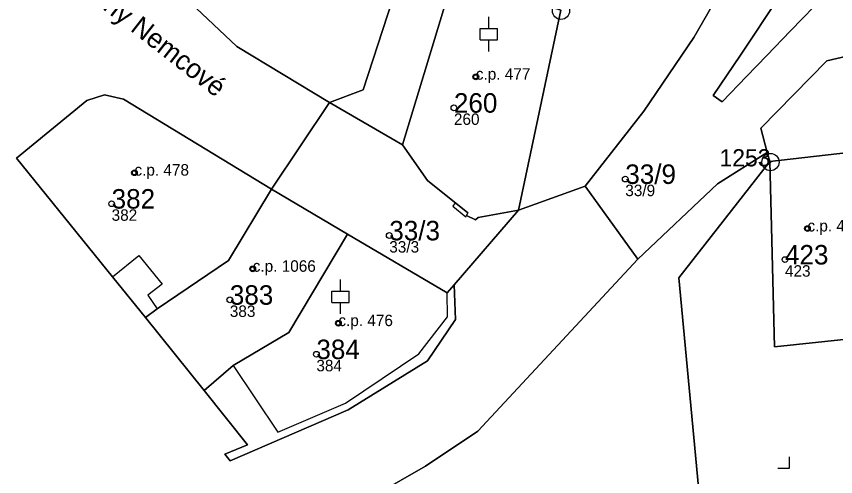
# Model space of a CAD drawing. Extents: x -878211 to -870363, y -1058464 to -1052522.
# Drawn here: x -874462.6 to -874391.1, y -1056260.7 to -1056220.6 of the extents above; entities that cross this region are included whole.
import ezdxf

# ---------------------------------------------------------------- set-up
doc = ezdxf.new("R2010")
doc.units = 0
for name, color, linetype in [('Definiční body', 7, 'Continuous'), ('Hranice parcel', 7, 'Continuous'), ('Parcelní čísla', 7, 'Continuous'), ('Polygon budovy', 7, 'Continuous'), ('Polygon parcely', 7, 'Continuous'), ('Pop  PČ popisy', 7, 'Continuous'), ('Vnitřní kresba', 7, 'Continuous'), ('Věcná břemena k části', 7, 'Continuous'), ('Značky bodu BP', 7, 'Continuous'), ('Značky budov', 7, 'Continuous'), ('Značky kultur', 7, 'Continuous')]:
    doc.layers.add(name, color=color, linetype=linetype)

msp = doc.modelspace()

# ---------------------------------------------------------------- linework, layer by layer
at = {"layer": 'Definiční body'}
for centre in [(-874422.47, -1056225.87994), (-874424.38, -1056228.57994), (-874452.25, -1056234.23994), (-874409.43, -1056234.78994), (-874454.24, -1056236.93994), (-874393.54, -1056239.10994), (-874430.02, -1056239.70994), (-874395.5, -1056241.80994), (-874441.93, -1056242.61994), (-874443.93, -1056245.31994), (-874434.46, -1056247.35994), (-874436.38, -1056250.05994)]:
    msp.add_circle(centre, 0.25, dxfattribs=at)
at = {"layer": 'Hranice parcel'}
for p, q in [((-874440.29, -1056235.67), (-874435.24, -1056228.11)), ((-874435.24, -1056228.11), (-874428.88, -1056231.82)), ((-874397.04, -1056232.47), (-874397.62, -1056230.36)), ((-874396.82, -1056233.26), (-874397.04, -1056232.47)), ((-874387.93, -1056232.25), (-874396.82, -1056233.26)), ((-874418.74, -1056237.49), (-874412.93, -1056235.4)), ((-874408.34, -1056241.77), (-874412.93, -1056235.4)), ((-874433.66, -1056239.6), (-874440.29, -1056235.67)), ((-874418.74, -1056237.49), (-874424.37, -1056244.01)), ((-874424.98, -1056244.72), (-874433.66, -1056239.6)), ((-874424.37, -1056244.01), (-874424.98, -1056244.72)), ((-874451.28, -1056246.86), (-874450.28, -1056246.09)), ((-874451.28, -1056246.86), (-874446.18, -1056253.22)), ((-874446.18, -1056253.22), (-874443.63, -1056251.04))]:
    msp.add_line(p, q, dxfattribs=at)
for points in [[(-874435.24, -1056228.11), (-874432.29, -1056227), (-874429.74, -1056219.15), (-874430.94, -1056215.65), (-874425.24, -1056212.37)], [(-874451.49, -1056215.18), (-874448.89, -1056217.95), (-874443.32, -1056223.23), (-874435.24, -1056228.11)], [(-874391.91, -1056217.21), (-874391.91, -1056218.64), (-874395.02, -1056221.86), (-874397.09, -1056224.01), (-874398.87, -1056225.86), (-874400.99, -1056228.06), (-874401.76, -1056227.52), (-874399.39, -1056224), (-874398.51, -1056222.69), (-874396.84, -1056220.19), (-874394.38, -1056216.52), (-874392.88, -1056216.29)], [(-874428.88, -1056231.82), (-874424.38, -1056217.04), (-874415.05, -1056220.07), (-874418.74, -1056237.49)], [(-874412.93, -1056235.4), (-874407.81, -1056228.86), (-874403.45, -1056222.45), (-874401.81, -1056219.64), (-874401.01, -1056218.16)], [(-874397.62, -1056230.36), (-874391.85, -1056224.49), (-874386.23, -1056223.17), (-874381.63, -1056222.09)], [(-874440.29, -1056235.67), (-874453.22, -1056227.84), (-874454.85, -1056227.45), (-874456.4, -1056227.93), (-874462.55, -1056232.97), (-874454.17, -1056243.3), (-874451.28, -1056246.86)], [(-874418.74, -1056237.49), (-874422.26, -1056238.13), (-874422.49, -1056238.33), (-874423.27, -1056237.96), (-874423.16, -1056237.73), (-874426.7, -1056234.92), (-874428.88, -1056231.82)], [(-874397.04, -1056232.47), (-874401.38, -1056235.21), (-874408.34, -1056241.77)], [(-874401.74, -1056275.56), (-874404.75, -1056243.4), (-874396.82, -1056233.26)], [(-874390.11, -1056248.75), (-874396.41, -1056249.4), (-874396.7, -1056237.81), (-874396.82, -1056233.26)], [(-874450.28, -1056246.09), (-874444.05, -1056241.9), (-874440.29, -1056235.67)], [(-874443.63, -1056251.04), (-874438.77, -1056248.17), (-874433.66, -1056239.6)], [(-874408.34, -1056241.77), (-874422.29, -1056256.77), (-874426.85, -1056259.82), (-874433.2, -1056263.45), (-874444.74, -1056269.07), (-874456.97, -1056274.14), (-874458.6, -1056276.84)], [(-874446.18, -1056253.22), (-874442.39, -1056257.96), (-874444.37, -1056258.78), (-874443.91, -1056259.34), (-874433.6, -1056254.9), (-874426.69, -1056250.62), (-874424.25, -1056247.03), (-874424.37, -1056244.01)]]:
    msp.add_lwpolyline(points, dxfattribs=at)
at = {"layer": 'Polygon budovy'}
for points in [[(-874432.29, -1056227), (-874429.74, -1056219.15), (-874430.94, -1056215.65), (-874429.19, -1056213.68), (-874429.26, -1056212.64), (-874425.24, -1056212.37), (-874425.22, -1056211.24), (-874425.45, -1056203.7), (-874431.48, -1056198.02), (-874440.26, -1056207.23), (-874449.12, -1056214.95), (-874448.89, -1056217.95), (-874443.32, -1056223.23), (-874435.24, -1056228.11)], [(-874424.38, -1056217.04), (-874428.88, -1056231.82), (-874426.7, -1056234.92), (-874423.16, -1056237.73), (-874423.27, -1056237.96), (-874422.49, -1056238.33), (-874422.26, -1056238.13), (-874418.74, -1056237.49), (-874415.05, -1056220.07)], [(-874456.4, -1056227.93), (-874462.55, -1056232.97), (-874454.17, -1056243.3), (-874451.87, -1056241.45), (-874449.84, -1056243.96), (-874451.08, -1056244.92), (-874450.28, -1056246.09), (-874444.05, -1056241.9), (-874440.29, -1056235.67), (-874453.22, -1056227.84), (-874454.85, -1056227.45)], [(-874387.93, -1056232.25), (-874396.82, -1056233.26), (-874396.7, -1056237.81), (-874396.41, -1056249.4), (-874390.11, -1056248.75), (-874389.98, -1056247.52)], [(-874450.28, -1056246.09), (-874451.28, -1056246.86), (-874446.18, -1056253.22), (-874443.63, -1056251.04), (-874438.77, -1056248.17), (-874433.66, -1056239.6), (-874440.29, -1056235.67), (-874444.05, -1056241.9)], [(-874443.63, -1056251.04), (-874439.75, -1056256.85), (-874433.85, -1056254.32), (-874427.45, -1056250.02), (-874424.95, -1056246.8), (-874424.98, -1056244.72), (-874433.66, -1056239.6), (-874438.77, -1056248.17)]]:
    msp.add_lwpolyline(points, close=True, dxfattribs=at)
at = {"layer": 'Polygon parcely'}
for points in [[(-874429.74, -1056219.15), (-874430.94, -1056215.65), (-874425.24, -1056212.37), (-874423.66, -1056203.35), (-874432.43, -1056195.91), (-874433.27, -1056197.66), (-874433.7, -1056198.35), (-874441.33, -1056206.41), (-874451.49, -1056215.18), (-874448.89, -1056217.95), (-874443.32, -1056223.23), (-874435.24, -1056228.11), (-874432.29, -1056227)], [(-874392.88, -1056216.29), (-874394.38, -1056216.52), (-874396.84, -1056220.19), (-874398.51, -1056222.69), (-874399.39, -1056224), (-874401.76, -1056227.52), (-874400.99, -1056228.06), (-874398.87, -1056225.86), (-874397.09, -1056224.01), (-874395.02, -1056221.86), (-874391.91, -1056218.64), (-874391.91, -1056217.21)], [(-874418.74, -1056237.49), (-874415.05, -1056220.07), (-874424.38, -1056217.04), (-874428.88, -1056231.82), (-874426.7, -1056234.92), (-874423.16, -1056237.73), (-874423.27, -1056237.96), (-874422.49, -1056238.33), (-874422.26, -1056238.13)], [(-874462.55, -1056232.97), (-874454.17, -1056243.3), (-874451.28, -1056246.86), (-874450.28, -1056246.09), (-874444.05, -1056241.9), (-874440.29, -1056235.67), (-874453.22, -1056227.84), (-874454.85, -1056227.45), (-874456.4, -1056227.93)], [(-874422.49, -1056238.33), (-874423.27, -1056237.96), (-874423.16, -1056237.73), (-874426.7, -1056234.92), (-874428.88, -1056231.82), (-874435.24, -1056228.11), (-874440.29, -1056235.67), (-874433.66, -1056239.6), (-874424.98, -1056244.72), (-874424.37, -1056244.01), (-874418.74, -1056237.49), (-874422.26, -1056238.13)], [(-874396.82, -1056233.26), (-874396.7, -1056237.81), (-874396.41, -1056249.4), (-874390.11, -1056248.75), (-874389.98, -1056247.52), (-874387.93, -1056232.25)], [(-874401.74, -1056275.56), (-874394.05, -1056277.02), (-874389.52, -1056277.88), (-874389.3, -1056275.73), (-874387.64, -1056259.25), (-874387.97, -1056254.06), (-874388.99, -1056251.4), (-874390.11, -1056248.75), (-874396.41, -1056249.4), (-874396.7, -1056237.81), (-874396.82, -1056233.26), (-874404.75, -1056243.4)], [(-874446.18, -1056253.22), (-874443.63, -1056251.04), (-874438.77, -1056248.17), (-874433.66, -1056239.6), (-874440.29, -1056235.67), (-874444.05, -1056241.9), (-874450.28, -1056246.09), (-874451.28, -1056246.86)], [(-874424.98, -1056244.72), (-874433.66, -1056239.6), (-874438.77, -1056248.17), (-874443.63, -1056251.04), (-874446.18, -1056253.22), (-874442.39, -1056257.96), (-874444.37, -1056258.78), (-874443.91, -1056259.34), (-874433.6, -1056254.9), (-874426.69, -1056250.62), (-874424.25, -1056247.03), (-874424.37, -1056244.01)]]:
    msp.add_lwpolyline(points, close=True, dxfattribs=at)
for points in [[(-874429.74, -1056219.15), (-874432.29, -1056227), (-874435.24, -1056228.11), (-874428.88, -1056231.82), (-874424.38, -1056217.04)], [(-874433.2, -1056263.45), (-874426.85, -1056259.82), (-874422.29, -1056256.77), (-874408.34, -1056241.77), (-874412.93, -1056235.4), (-874418.74, -1056237.49), (-874424.37, -1056244.01), (-874424.25, -1056247.03), (-874426.69, -1056250.62), (-874433.6, -1056254.9), (-874443.91, -1056259.34), (-874444.37, -1056258.78), (-874442.39, -1056257.96), (-874446.18, -1056253.22), (-874451.28, -1056246.86), (-874454.17, -1056243.3), (-874462.55, -1056232.97), (-874456.4, -1056227.93), (-874454.85, -1056227.45), (-874453.22, -1056227.84), (-874440.29, -1056235.67), (-874435.24, -1056228.11), (-874443.32, -1056223.23), (-874448.89, -1056217.95)], [(-874391.91, -1056218.64), (-874395.02, -1056221.86), (-874397.09, -1056224.01), (-874398.87, -1056225.86), (-874400.99, -1056228.06), (-874401.76, -1056227.52), (-874399.39, -1056224), (-874398.51, -1056222.69), (-874396.84, -1056220.19)], [(-874415.05, -1056220.07), (-874418.74, -1056237.49), (-874412.93, -1056235.4), (-874407.81, -1056228.86), (-874403.45, -1056222.45), (-874401.81, -1056219.64)], [(-874401.81, -1056219.64), (-874403.45, -1056222.45), (-874407.81, -1056228.86), (-874412.93, -1056235.4), (-874408.34, -1056241.77), (-874401.38, -1056235.21), (-874397.04, -1056232.47), (-874397.62, -1056230.36), (-874391.85, -1056224.49), (-874386.23, -1056223.17)], [(-874386.23, -1056223.17), (-874391.85, -1056224.49), (-874397.62, -1056230.36), (-874397.04, -1056232.47), (-874396.82, -1056233.26), (-874387.93, -1056232.25)], [(-874401.74, -1056275.56), (-874404.75, -1056243.4), (-874396.82, -1056233.26), (-874397.04, -1056232.47), (-874401.38, -1056235.21), (-874408.34, -1056241.77), (-874422.29, -1056256.77), (-874426.85, -1056259.82), (-874433.2, -1056263.45)]]:
    msp.add_lwpolyline(points, dxfattribs=at)
at = {"layer": 'Vnitřní kresba'}
for p, q in [((-874454.17, -1056243.3), (-874451.87, -1056241.45)), ((-874451.87, -1056241.45), (-874449.84, -1056243.96)), ((-874449.84, -1056243.96), (-874451.08, -1056244.92)), ((-874451.08, -1056244.92), (-874450.28, -1056246.09)), ((-874424.95, -1056246.8), (-874424.98, -1056244.72)), ((-874427.45, -1056250.02), (-874424.95, -1056246.8)), ((-874433.85, -1056254.32), (-874427.45, -1056250.02)), ((-874443.63, -1056251.04), (-874439.75, -1056256.85)), ((-874439.75, -1056256.85), (-874433.85, -1056254.32))]:
    msp.add_line(p, q, dxfattribs=at)
at = {"layer": 'Věcná břemena k části'}
msp.add_lwpolyline([(-874424.26, -1056236.86), (-874424.49, -1056237.16), (-874423.33, -1056238.07), (-874423.16, -1056237.73)], close=True, dxfattribs=at)
at = {"layer": 'Značky bodu BP'}
for centre, radius in [((-874415.04, -1056220.11982), 0.75), ((-874396.77, -1056233.30982), 0.75), ((-874396.77, -1056233.30982), 0.03)]:
    msp.add_circle(centre, radius, dxfattribs=at)
at = {"layer": 'Značky budov'}
for centre in [(-874422.4768, -1056225.87916), (-874452.2568, -1056234.23916), (-874393.5468, -1056239.10916), (-874441.9368, -1056242.61916), (-874434.4668, -1056247.35916)]:
    msp.add_circle(centre, 0.175, dxfattribs=at)
at = {"layer": 'Značky kultur'}
for p, q in [((-874421.34, -1056221.661), (-874421.34, -1056220.66)), ((-874422.091, -1056221.661), (-874420.589, -1056221.661)), ((-874422.091, -1056222.662), (-874422.091, -1056221.661)), ((-874420.589, -1056222.662), (-874420.589, -1056221.661)), ((-874422.091, -1056222.662), (-874420.589, -1056222.662)), ((-874421.34, -1056223.66), (-874421.34, -1056222.662)), ((-874434.28, -1056244.551), (-874434.28, -1056243.55)), ((-874435.031, -1056244.551), (-874433.529, -1056244.551)), ((-874435.031, -1056245.552), (-874435.031, -1056244.551)), ((-874433.529, -1056245.552), (-874433.529, -1056244.551)), ((-874435.031, -1056245.552), (-874433.529, -1056245.552)), ((-874434.28, -1056246.55), (-874434.28, -1056245.552)), ((-874395.11, -1056260), (-874395.11, -1056259)), ((-874396.111, -1056260), (-874395.11, -1056260))]:
    msp.add_line(p, q, dxfattribs=at)

# ---------------------------------------------------------------- texts
at = {"layer": 'Definiční body'}
for s, p in [('c.p. 477', (-874422.47, -1056226.129)), ('260', (-874424.38, -1056230.069)), ('c.p. 478', (-874452.25, -1056234.49)), ('33/9', (-874409.43, -1056236.279)), ('382', (-874454.24, -1056238.429)), ('c.p. 450', (-874393.54, -1056239.36)), ('33/3', (-874430.02, -1056241.199)), ('c.p. 1066', (-874441.93, -1056242.87)), ('423', (-874395.5, -1056243.299)), ('383', (-874443.93, -1056246.809)), ('c.p. 476', (-874434.46, -1056247.61)), ('384', (-874436.38, -1056251.549))]:
    msp.add_text(s, height=0.999996, dxfattribs=at).set_placement(p)
at = {"layer": 'Parcelní čísla'}
for s, p in [('260', (-874424.38, -1056229.005)), ('33/9', (-874409.43, -1056235.215)), ('382', (-874454.24, -1056237.365)), ('33/3', (-874430.02, -1056240.135)), ('423', (-874395.5, -1056242.235)), ('383', (-874443.93, -1056245.745)), ('384', (-874436.38, -1056250.485))]:
    msp.add_text(s, height=1.699998, dxfattribs=at).set_placement(p)
at = {"layer": 'Pop  PČ popisy'}
msp.add_text('Boženy Nemcové', height=1.699998, rotation=321.9999972, dxfattribs=at).set_placement((-874459.161, -1056216.754))
at = {"layer": 'Značky bodu BP'}
msp.add_text('1253', height=1.5, dxfattribs=at).set_placement((-874401.219, -1056233.685))

doc.saveas('drawing.dxf')
